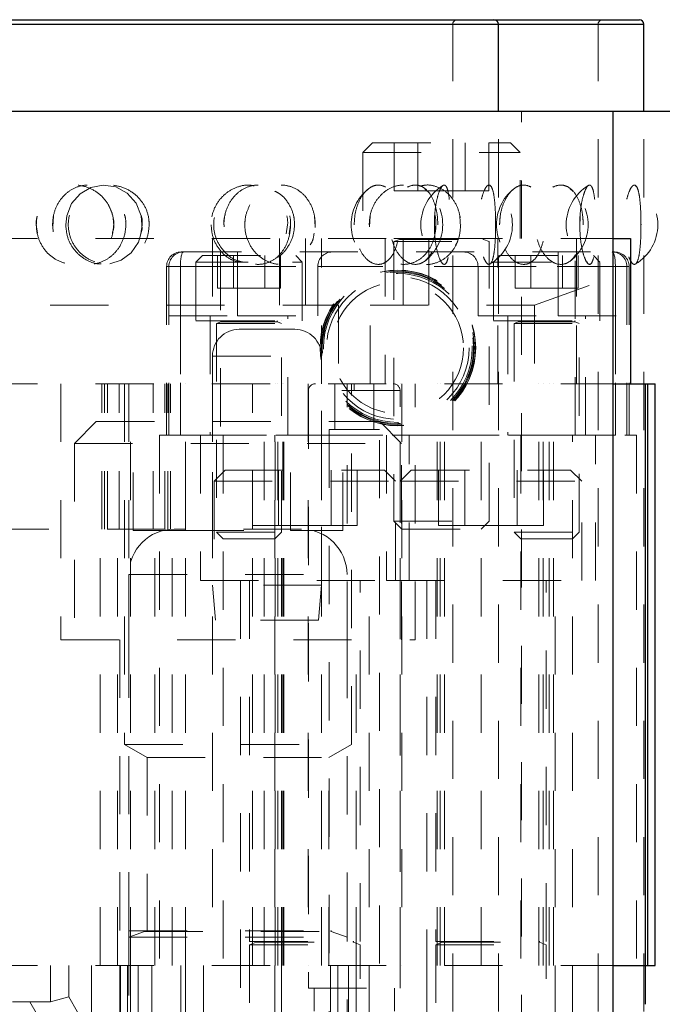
# Model space of a CAD drawing. Header units: inches. Extents: x 1880 to 2363, y -453 to -54.
# Tile 832 of 1056: x 2045.11 to 2046.21, y -79.71 to -78.02. Entities that reach past the tile are written whole.
import ezdxf

# ---------------------------------------------------------------- set-up
doc = ezdxf.new("R2010")
doc.units = ezdxf.units.IN
doc.header["$LTSCALE"] = 0.5
doc.header["$MEASUREMENT"] = 0
doc.linetypes.add('HIDDEN', pattern=[0.225, 0.15, -0.075])
for name, color, linetype in [('DIE-M-S', 8, 'Continuous'), ('DIE-M-S2', 1, 'Continuous'), ('DIE-M-S3', 8, 'Continuous'), ('DSS-M-S', 53, 'Continuous'), ('RAI-M-S', 8, 'Continuous'), ('SVD-M-S', 8, 'Continuous')]:
    doc.layers.add(name, color=color, linetype=linetype)

msp = doc.modelspace()

# ---------------------------------------------------------------- linework, layer by layer
at = {"layer": 'DIE-M-S', "linetype": 'HIDDEN', "lineweight": 18}
for p, q in [((2044.23691, -78.64382), (2046.12667, -78.64382)), ((2045.17729, -78.64382), (2045.17729, -79.08382)), ((2045.28679, -78.64382), (2045.28679, -79.26382)), ((2045.29429, -78.64382), (2045.29429, -79.08382)), ((2045.29679, -79.64382), (2045.29679, -78.64382)), ((2045.39179, -79.64382), (2045.39179, -78.64382)), ((2045.43804, -78.64382), (2045.43804, -79.64382)), ((2045.52679, -79.64382), (2045.52679, -78.64382)), ((2045.54584, -79.64382), (2045.54584, -78.64382)), ((2045.55025, -79.64382), (2045.55025, -78.64382)), ((2045.55873, -79.64382), (2045.55873, -78.64382)), ((2045.56067, -79.64382), (2045.56067, -78.64382)), ((2045.60279, -78.64382), (2045.60279, -79.64382)), ((2045.62554, -79.64382), (2045.62554, -78.64382)), ((2045.66929, -79.08382), (2045.66929, -78.64382)), ((2045.67679, -79.26382), (2045.67679, -78.64382)), ((2045.76079, -79.64382), (2045.76079, -78.64382)), ((2045.76379, -78.64382), (2045.76379, -79.64382)), ((2045.78629, -79.08382), (2045.78629, -78.64382)), ((2045.82429, -79.64382), (2045.82429, -78.64382)), ((2045.82929, -79.64382), (2045.82929, -78.64382)), ((2045.82929, -79.64382), (2045.82929, -78.64382)), ((2045.82929, -79.64382), (2045.82929, -78.64382)), ((2045.82929, -79.64382), (2045.82929, -78.64382)), ((2045.89979, -79.64382), (2045.89979, -78.64382)), ((2046.00679, -79.64382), (2046.00679, -78.64382)), ((2046.00679, -79.64382), (2046.00679, -78.64382)), ((2046.00679, -79.64382), (2046.00679, -78.64382)), ((2046.00679, -79.64382), (2046.00679, -78.64382)), ((2046.01679, -79.64382), (2046.01679, -78.64382)), ((2046.01679, -79.64382), (2046.01679, -78.64382)), ((2046.01679, -79.64382), (2046.01679, -78.64382)), ((2046.01679, -79.64382), (2046.01679, -78.64382)), ((2045.17729, -79.08382), (2045.78629, -79.08382)), ((2045.27879, -79.08382), (2045.27879, -79.64382)), ((2045.68479, -79.64382), (2045.68479, -79.08382)), ((2045.28679, -79.26382), (2045.67679, -79.26382)), ((2045.28679, -79.26382), (2045.32554, -79.28619)), ((2045.63804, -79.28619), (2045.67679, -79.26382)), ((2045.32554, -79.28619), (2045.63804, -79.28619)), ((2045.32554, -79.28619), (2045.32554, -79.64382)), ((2045.63804, -79.64382), (2045.63804, -79.28619)), ((2045.29429, -79.58421), (2045.29429, -79.59559)), ((2045.66929, -79.59559), (2045.66929, -79.58421)), ((2044.23691, -79.64382), (2046.12667, -79.64382))]:
    msp.add_line(p, q, dxfattribs=at)
at = {"layer": 'DIE-M-S', "linetype": 'Continuous', "lineweight": 25}
for p, q in [((2046.12667, -78.64382), (2046.18179, -78.64382)), ((2046.18179, -78.64382), (2046.18179, -79.64382)), ((2046.12667, -79.64382), (2046.18179, -79.64382))]:
    msp.add_line(p, q, dxfattribs=at)
at = {"layer": 'DIE-M-S2', "linetype": 'HIDDEN', "lineweight": 18}
for p, q in [((2045.24758, -78.89382), (2045.24758, -78.64382)), ((2045.25258, -78.89382), (2045.25258, -78.64382)), ((2045.25258, -78.89382), (2045.25258, -78.64382)), ((2045.25758, -78.89382), (2045.25758, -78.64382)), ((2045.27758, -78.89382), (2045.27758, -78.64382)), ((2045.27758, -78.89382), (2045.27758, -78.64382)), ((2045.336, -78.89382), (2045.336, -78.64382)), ((2045.336, -78.89382), (2045.336, -78.64382)), ((2045.356, -78.89382), (2045.356, -78.64382)), ((2045.361, -78.89382), (2045.361, -78.64382)), ((2045.361, -78.89382), (2045.361, -78.64382)), ((2045.366, -78.89382), (2045.366, -78.64382)), ((2045.50679, -78.89382), (2045.50679, -78.64382)), ((2045.55679, -78.89382), (2045.55679, -78.64382)), ((2045.83679, -79.64382), (2045.83679, -78.64382)), ((2045.83679, -79.64382), (2045.83679, -78.64382)), ((2045.83679, -79.64382), (2045.83679, -78.64382)), ((2045.83679, -79.64382), (2045.83679, -78.64382)), ((2045.99929, -79.64382), (2045.99929, -78.64382)), ((2045.99929, -79.64382), (2045.99929, -78.64382)), ((2045.99929, -79.64382), (2045.99929, -78.64382)), ((2045.99929, -79.64382), (2045.99929, -78.64382)), ((2046.02429, -79.64382), (2046.02429, -78.64382)), ((2046.02429, -79.64382), (2046.02429, -78.64382)), ((2046.02429, -79.64382), (2046.02429, -78.64382)), ((2046.02429, -79.64382), (2046.02429, -78.64382)), ((2046.18679, -79.64382), (2046.18679, -78.64382)), ((2046.18679, -79.64382), (2046.18679, -78.64382)), ((2046.18679, -79.64382), (2046.18679, -78.64382)), ((2045.05679, -78.89382), (2045.37229, -78.89382))]:
    msp.add_line(p, q, dxfattribs=at)
at = {"layer": 'DIE-M-S2', "linetype": 'Continuous', "lineweight": 25}
for p, q in [((2046.18179, -78.64382), (2046.18679, -78.64382)), ((2046.18679, -79.64382), (2046.18679, -78.64382)), ((2046.18679, -78.64382), (2046.19929, -78.64382)), ((2046.19929, -79.64382), (2046.19929, -78.64382)), ((2046.18179, -79.64382), (2046.18679, -79.64382)), ((2046.18679, -79.64382), (2046.19929, -79.64382))]:
    msp.add_line(p, q, dxfattribs=at)
at = {"layer": 'DIE-M-S3', "linetype": 'HIDDEN', "lineweight": 18}
for p, q in [((2045.64833, -78.64382), (2045.64833, -78.72256)), ((2045.71526, -78.72256), (2045.71526, -78.64382)), ((2045.76053, -78.65563), (2045.60305, -78.65563)), ((2045.60305, -78.65563), (2045.60305, -79.68319)), ((2045.68179, -78.65563), (2045.76053, -78.65563)), ((2045.76053, -79.68319), (2045.76053, -78.65563)), ((2045.34679, -78.73222), (2045.34679, -80.14382)), ((2045.34679, -78.73222), (2046.16679, -78.73222)), ((2045.41729, -78.73222), (2045.41729, -78.98222)), ((2045.45644, -78.73222), (2045.45644, -80.14382)), ((2045.54544, -80.14382), (2045.54544, -78.73222)), ((2045.63848, -78.72256), (2045.7251, -78.72256)), ((2045.63848, -78.72256), (2045.63848, -79.84067)), ((2045.7251, -79.84067), (2045.7251, -78.72256)), ((2045.73729, -78.73222), (2045.73729, -78.98222)), ((2045.77629, -78.98222), (2045.77629, -78.73222)), ((2045.96825, -78.73222), (2045.96825, -80.14382)), ((2046.05725, -80.14382), (2046.05725, -78.73222)), ((2046.09629, -78.98222), (2046.09629, -78.73222)), ((2046.16679, -78.73222), (2046.16679, -80.14382)), ((2045.05679, -78.89382), (2045.37229, -78.89382)), ((2045.24475, -79.64382), (2045.24475, -78.89382)), ((2045.27475, -79.64382), (2045.27475, -78.89382)), ((2045.27475, -79.64382), (2045.27475, -78.89382)), ((2045.33883, -79.64382), (2045.33883, -78.89382)), ((2045.33883, -79.64382), (2045.33883, -78.89382)), ((2045.36883, -79.64382), (2045.36883, -78.89382)), ((2045.50679, -79.64382), (2045.50679, -78.89382)), ((2045.55679, -79.64382), (2045.55679, -78.89382)), ((2045.41729, -78.98222), (2045.73729, -78.98222)), ((2045.48629, -78.98222), (2045.48629, -80.14382)), ((2045.70729, -80.14382), (2045.70729, -78.98222)), ((2045.73729, -78.98222), (2046.09629, -78.98222)), ((2045.80629, -78.98222), (2045.80629, -80.14382)), ((2046.02729, -80.14382), (2046.02729, -78.98222)), ((2044.23691, -79.64382), (2046.12667, -79.64382)), ((2045.15975, -79.70632), (2045.15975, -79.64382)), ((2045.15975, -79.70632), (2045.15975, -79.64382)), ((2045.191, -79.69794), (2045.191, -79.64382)), ((2045.22975, -80.14382), (2045.22975, -79.64382)), ((2045.27879, -79.64382), (2045.27879, -80.14382)), ((2045.27975, -80.14382), (2045.27975, -79.64382)), ((2045.27975, -80.14382), (2045.27975, -79.64382)), ((2045.29179, -79.64382), (2045.29179, -80.14382)), ((2045.29679, -80.14382), (2045.29679, -79.64382)), ((2045.30992, -79.64382), (2045.30992, -80.14382)), ((2045.33383, -80.14382), (2045.33383, -79.64382)), ((2045.33383, -80.14382), (2045.33383, -79.64382)), ((2045.38383, -80.14382), (2045.38383, -79.64382)), ((2045.39179, -80.14382), (2045.39179, -79.64382)), ((2045.42242, -79.64382), (2045.42242, -80.14382)), ((2045.55679, -79.64382), (2045.55679, -80.14382)), ((2045.64117, -80.14382), (2045.64117, -79.64382)), ((2045.65367, -80.14382), (2045.65367, -79.64382)), ((2045.67179, -80.14382), (2045.67179, -79.64382)), ((2045.68479, -80.14382), (2045.68479, -79.64382)), ((2045.80679, -80.14382), (2045.80679, -79.64382)), ((2045.60305, -79.68319), (2045.76053, -79.68319)), ((2045.61289, -79.68319), (2045.61289, -79.72256)), ((2045.75069, -79.72256), (2045.75069, -79.68319)), ((2045.15975, -79.70632), (2045.191, -79.69794)), ((2045.22975, -79.76506), (2045.191, -79.69794)), ((2044.69429, -79.70632), (2045.15975, -79.70632)), ((2045.12367, -79.70632), (2045.22975, -79.89006))]:
    msp.add_line(p, q, dxfattribs=at)
at = {"layer": 'DIE-M-S3', "linetype": 'Continuous', "lineweight": 25}
for p, q in [((2046.12667, -79.64382), (2046.18179, -79.64382)), ((2046.18179, -79.64382), (2046.18179, -79.71075))]:
    msp.add_line(p, q, dxfattribs=at)
at = {"layer": 'DIE-M-S3', "linetype": 'HIDDEN', "lineweight": 18}
for centre, start, end in [((2045.61486, -78.65563), 90, 180), ((2045.74872, -78.65563), 0, 90)]:
    msp.add_arc(centre, 0.01181, start, end, dxfattribs=at)
msp.add_open_spline([(2045.68179, -78.65563), (2045.68179, -78.65396), (2045.68179, -78.65047), (2045.68179, -78.64651), (2045.68179, -78.6442), (2045.68179, -78.64394), (2045.68179, -78.64382)], degree=3, knots=[0, 0, 0, 0, 0.2702613, 0.5624294, 0.7897364, 1, 1, 1, 1], dxfattribs=at)
at = {"layer": 'DSS-M-S', "linetype": 'Continuous', "lineweight": 25}
for p, q in [((2044.43376, -78.02571), (2045.92982, -78.02571)), ((2044.44163, -78.01783), (2045.92195, -78.01783)), ((2045.92195, -78.01783), (2046.17195, -78.01783)), ((2045.92982, -78.17531), (2045.92982, -78.02571)), ((2045.92982, -78.02571), (2046.17982, -78.02571)), ((2046.17982, -78.17531), (2046.17982, -78.02571)), ((2044.23691, -78.17531), (2046.12667, -78.17531)), ((2046.12667, -79.9076), (2046.12667, -78.17531)), ((2046.12667, -78.17531), (2046.37667, -78.17531))]:
    msp.add_line(p, q, dxfattribs=at)
at = {"layer": 'DSS-M-S', "linetype": 'HIDDEN', "lineweight": 18}
for p, q in [((2045.92982, -78.02571), (2044.43376, -78.02571)), ((2044.5125, -78.02571), (2045.8493, -78.02571)), ((2044.68376, -78.02571), (2045.92982, -78.02571)), ((2046.17982, -78.02571), (2044.68376, -78.02571)), ((2044.7625, -78.02571), (2046.0993, -78.02571)), ((2045.85108, -80.92335), (2045.85108, -78.02571)), ((2046.10108, -80.92335), (2046.10108, -78.02571)), ((2045.92982, -80.92335), (2045.92982, -78.17531)), ((2045.96919, -81.99421), (2045.96919, -78.17531)), ((2046.17982, -80.92335), (2046.17982, -78.17531)), ((2045.22882, -78.3064), (2045.2102, -78.31732)), ((2045.24991, -78.30218), (2045.22882, -78.3064)), ((2045.27154, -78.30531), (2045.24991, -78.30218)), ((2045.29134, -78.31594), (2045.27154, -78.30531)), ((2045.8079, -78.31348), (2045.80314, -78.30862)), ((2045.91592, -78.30428), (2045.9151, -78.30349)), ((2046.0579, -78.31348), (2046.05314, -78.30862)), ((2046.16592, -78.30428), (2046.1651, -78.30349)), ((2045.2102, -78.31732), (2045.19579, -78.334)), ((2045.30671, -78.33317), (2045.29134, -78.31594)), ((2045.19579, -78.334), (2045.18728, -78.35501)), ((2045.31554, -78.3549), (2045.30671, -78.33317)), ((2045.16364, -78.37426), (2045.16461, -78.35496)), ((2045.18728, -78.35501), (2045.18558, -78.37035)), ((2045.3168, -78.37823), (2045.31554, -78.3549)), ((2045.61428, -78.37385), (2045.61334, -78.35551)), ((2045.70808, -78.37427), (2045.70904, -78.35496)), ((2045.81969, -78.37429), (2045.82001, -78.35496)), ((2045.86428, -78.37385), (2045.86334, -78.35551)), ((2045.92475, -78.37381), (2045.92461, -78.35553)), ((2046.06969, -78.37429), (2046.07001, -78.35496)), ((2046.17475, -78.37381), (2046.17461, -78.35553)), ((2045.13509, -78.37035), (2045.13735, -78.38464)), ((2045.18558, -78.37035), (2045.18558, -78.37035)), ((2045.31066, -78.40023), (2045.3168, -78.37823)), ((2045.31723, -78.37035), (2045.31466, -78.38589)), ((2045.56723, -78.37035), (2045.56466, -78.38589)), ((2045.57212, -78.37035), (2045.56998, -78.38587)), ((2045.82212, -78.37035), (2045.81998, -78.38587)), ((2045.2982, -78.41851), (2045.31066, -78.40023)), ((2045.26153, -78.43763), (2045.28098, -78.43143)), ((2045.28098, -78.43143), (2045.2982, -78.41851))]:
    msp.add_line(p, q, dxfattribs=at)
for centre, radius, start, end in [((2045.85896, -78.02571), 0.00787, 90, 180), ((2046.10896, -78.02571), 0.00787, 90, 180), ((2045.75511, -78.37035), 0.07874, 129.42305, 230.57396), ((2045.87497, -78.37035), 0.07874, 121.15614, 238.9555), ((2045.75511, -78.37035), 0.07874, 307.96843, 52.09477), ((2045.87497, -78.37035), 0.07874, 301.00349, 58.98802), ((2046.00511, -78.37035), 0.07874, 129.42305, 230.57396), ((2046.12497, -78.37035), 0.07874, 121.15614, 238.9555), ((2046.00511, -78.37035), 0.07874, 307.96843, 52.09477), ((2046.12497, -78.37035), 0.07874, 301.00349, 58.98802)]:
    msp.add_arc(centre, radius, start, end, dxfattribs=at)
at = {"layer": 'DSS-M-S', "linetype": 'Continuous', "lineweight": 25}
for centre in [(2045.92195, -78.02571), (2046.17195, -78.02571)]:
    msp.add_arc(centre, 0.00787, 0, 90, dxfattribs=at)
at = {"layer": 'DSS-M-S', "linetype": 'HIDDEN', "lineweight": 18}
for points, knots in [([(2045.26821, -78.37035), (2045.26748, -78.37788), (2045.26601, -78.39294), (2045.25468, -78.413), (2045.23804, -78.42851), (2045.21705, -78.43779), (2045.19411, -78.43957), (2045.17189, -78.43331), (2045.15318, -78.4196), (2045.1402, -78.40022), (2045.13425, -78.37772), (2045.13559, -78.35478), (2045.14379, -78.33376), (2045.15806, -78.31662), (2045.17724, -78.30516), (2045.19956, -78.30083), (2045.22254, -78.30448), (2045.24333, -78.3159), (2045.259, -78.33368), (2045.2671, -78.35296), (2045.2679, -78.36551), (2045.26821, -78.37035)], [0, 0, 0, 0, 0.0520028, 0.1039827, 0.1564753, 0.2102848, 0.2652762, 0.3208623, 0.3762398, 0.4306423, 0.4836601, 0.5355284, 0.5870576, 0.6391963, 0.6925647, 0.7472181, 0.8026932, 0.8582301, 0.9130199, 0.9664974, 1, 1, 1, 1]), ([(2045.16303, -78.37035), (2045.16373, -78.37816), (2045.16512, -78.39378), (2045.17605, -78.41454), (2045.19223, -78.43004), (2045.21227, -78.43846), (2045.23351, -78.43916), (2045.25374, -78.43248), (2045.27102, -78.41923), (2045.28357, -78.40057), (2045.28977, -78.37821), (2045.28851, -78.35456), (2045.27963, -78.33252), (2045.26425, -78.315), (2045.24458, -78.30414), (2045.22327, -78.30092), (2045.20275, -78.30527), (2045.1849, -78.31648), (2045.17139, -78.33353), (2045.1641, -78.35248), (2045.16334, -78.3652), (2045.16303, -78.37035)], [0, 0, 0, 0, 0.0554579, 0.1109395, 0.1658403, 0.2192081, 0.2711117, 0.3223399, 0.3739729, 0.4268563, 0.4812619, 0.5368274, 0.5927419, 0.6480375, 0.7019377, 0.7542614, 0.8055938, 0.8569812, 0.9093952, 0.9633154, 1, 1, 1, 1]), ([(2045.32924, -78.37035), (2045.3285, -78.37788), (2045.32704, -78.39294), (2045.31562, -78.413), (2045.29869, -78.42851), (2045.27711, -78.43779), (2045.2532, -78.43957), (2045.22971, -78.43331), (2045.20966, -78.4196), (2045.19561, -78.40022), (2045.18912, -78.37772), (2045.19058, -78.35478), (2045.1995, -78.33376), (2045.2149, -78.31662), (2045.23539, -78.30516), (2045.25891, -78.30083), (2045.28278, -78.30448), (2045.30409, -78.3159), (2045.31998, -78.33368), (2045.32813, -78.35296), (2045.32893, -78.36551), (2045.32924, -78.37035)], [0, 0, 0, 0, 0.0520028, 0.1039827, 0.1564753, 0.2102848, 0.2652762, 0.3208623, 0.3762398, 0.4306423, 0.4836601, 0.5355284, 0.5870576, 0.6391963, 0.6925647, 0.7472181, 0.8026932, 0.8582301, 0.9130199, 0.9664974, 1, 1, 1, 1]), ([(2045.50956, -78.30358), (2045.50635, -78.30296), (2045.49609, -78.30099), (2045.47835, -78.30553), (2045.45931, -78.31641), (2045.4447, -78.33355), (2045.43675, -78.35247), (2045.43592, -78.3652), (2045.43558, -78.37035)], [0, 0, 0, 0, 0.0867264, 0.2775003, 0.4684788, 0.6632725, 0.8636636, 1, 1, 1, 1]), ([(2045.48969, -78.43457), (2045.48649, -78.43386), (2045.47549, -78.43141), (2045.45974, -78.41931), (2045.44559, -78.4003), (2045.43913, -78.3777), (2045.44058, -78.35478), (2045.44949, -78.33378), (2045.46492, -78.31652), (2045.48534, -78.30557), (2045.5027, -78.30094), (2045.51203, -78.30262), (2045.51364, -78.30291)], [0, 0, 0, 0, 0.0492586, 0.1695303, 0.2876844, 0.4028314, 0.5154816, 0.6273956, 0.740633, 0.8565414, 0.9752404, 1, 1, 1, 1]), ([(2045.45748, -78.37035), (2045.45817, -78.37816), (2045.45956, -78.39378), (2045.47035, -78.41454), (2045.486, -78.43004), (2045.50487, -78.43846), (2045.52426, -78.43916), (2045.54218, -78.43248), (2045.55708, -78.41923), (2045.56766, -78.40057), (2045.57282, -78.37821), (2045.57177, -78.35456), (2045.56436, -78.33252), (2045.55129, -78.315), (2045.53414, -78.30414), (2045.51499, -78.30092), (2045.49597, -78.30527), (2045.47894, -78.31648), (2045.46577, -78.33353), (2045.45854, -78.35248), (2045.45778, -78.3652), (2045.45748, -78.37035)], [0, 0, 0, 0, 0.0554579, 0.1109395, 0.1658403, 0.2192081, 0.2711117, 0.3223399, 0.3739729, 0.4268563, 0.4812619, 0.5368274, 0.5927419, 0.6480375, 0.7019377, 0.7542614, 0.8055938, 0.8569812, 0.9093952, 0.9633154, 1, 1, 1, 1]), ([(2045.61477, -78.37035), (2045.61416, -78.37788), (2045.61294, -78.39294), (2045.60341, -78.413), (2045.58913, -78.42851), (2045.57069, -78.43779), (2045.54994, -78.43957), (2045.52924, -78.43331), (2045.51131, -78.4196), (2045.49862, -78.40022), (2045.49273, -78.37772), (2045.49405, -78.35478), (2045.50215, -78.33376), (2045.51602, -78.31662), (2045.53427, -78.30516), (2045.55493, -78.30083), (2045.57557, -78.30448), (2045.59371, -78.3159), (2045.60706, -78.33368), (2045.61385, -78.35296), (2045.61452, -78.36551), (2045.61477, -78.37035)], [0, 0, 0, 0, 0.0520028, 0.1039827, 0.1564753, 0.2102848, 0.2652762, 0.3208623, 0.3762398, 0.4306423, 0.4836601, 0.5355284, 0.5870576, 0.6391963, 0.6925647, 0.7472181, 0.8026932, 0.8582301, 0.9130199, 0.9664974, 1, 1, 1, 1]), ([(2045.54526, -78.31273), (2045.54801, -78.31406), (2045.55785, -78.31883), (2045.56982, -78.33395), (2045.57815, -78.35292), (2045.57894, -78.3655), (2045.57924, -78.37035)], [0, 0, 0, 0, 0.1307229, 0.4666723, 0.7945752, 1, 1, 1, 1]), ([(2045.6817, -78.37035), (2045.68221, -78.37816), (2045.68322, -78.39378), (2045.69105, -78.41454), (2045.70223, -78.43004), (2045.7154, -78.43846), (2045.7286, -78.43916), (2045.74046, -78.43248), (2045.75006, -78.41923), (2045.75674, -78.40057), (2045.75994, -78.37821), (2045.7593, -78.35456), (2045.75467, -78.33252), (2045.74637, -78.315), (2045.73518, -78.30414), (2045.72233, -78.30092), (2045.70923, -78.30527), (2045.69721, -78.31648), (2045.68774, -78.33353), (2045.68248, -78.35248), (2045.68193, -78.3652), (2045.6817, -78.37035)], [0, 0, 0, 0, 0.0554579, 0.1109395, 0.1658403, 0.2192081, 0.2711117, 0.3223399, 0.3739729, 0.4268563, 0.4812619, 0.5368274, 0.5927419, 0.6480375, 0.7019377, 0.7542614, 0.8055938, 0.8569812, 0.9093952, 0.9633154, 1, 1, 1, 1]), ([(2045.70748, -78.37035), (2045.70817, -78.37816), (2045.70956, -78.39378), (2045.72035, -78.41454), (2045.736, -78.43004), (2045.75487, -78.43846), (2045.77426, -78.43916), (2045.79218, -78.43248), (2045.80708, -78.41923), (2045.81766, -78.40057), (2045.82282, -78.37821), (2045.82177, -78.35456), (2045.81436, -78.33252), (2045.80129, -78.315), (2045.78414, -78.30414), (2045.76499, -78.30092), (2045.74597, -78.30527), (2045.72894, -78.31648), (2045.71577, -78.33353), (2045.70854, -78.35248), (2045.70778, -78.3652), (2045.70748, -78.37035)], [0, 0, 0, 0, 0.0554579, 0.1109395, 0.1658403, 0.2192081, 0.2711117, 0.3223399, 0.3739729, 0.4268563, 0.4812619, 0.5368274, 0.5927419, 0.6480375, 0.7019377, 0.7542614, 0.8055938, 0.8569812, 0.9093952, 0.9633154, 1, 1, 1, 1]), ([(2045.82544, -78.37035), (2045.82506, -78.37788), (2045.8243, -78.39294), (2045.8183, -78.413), (2045.80914, -78.42851), (2045.79703, -78.43779), (2045.78303, -78.43957), (2045.76869, -78.43331), (2045.756, -78.4196), (2045.74685, -78.40022), (2045.74257, -78.37772), (2045.74353, -78.35478), (2045.7494, -78.33376), (2045.75935, -78.31662), (2045.7722, -78.30516), (2045.78642, -78.30083), (2045.80027, -78.30448), (2045.8121, -78.3159), (2045.82061, -78.33368), (2045.82487, -78.35296), (2045.82528, -78.36551), (2045.82544, -78.37035)], [0, 0, 0, 0, 0.0520028, 0.1039827, 0.1564753, 0.2102848, 0.2652762, 0.3208623, 0.3762398, 0.4306423, 0.4836601, 0.5355284, 0.5870576, 0.6391963, 0.6925647, 0.7472181, 0.8026932, 0.8582301, 0.9130199, 0.9664974, 1, 1, 1, 1]), ([(2045.79446, -78.30433), (2045.7979, -78.30342), (2045.80819, -78.30068), (2045.8256, -78.30473), (2045.8437, -78.31583), (2045.85706, -78.33369), (2045.86385, -78.35295), (2045.86452, -78.36551), (2045.86477, -78.37035)], [0, 0, 0, 0, 0.09884, 0.2966071, 0.4945946, 0.6899186, 0.8805642, 1, 1, 1, 1]), ([(2045.81949, -78.37035), (2045.81972, -78.37816), (2045.82019, -78.39378), (2045.8237, -78.41454), (2045.82846, -78.43004), (2045.83367, -78.43846), (2045.83839, -78.43916), (2045.84214, -78.43248), (2045.84479, -78.41923), (2045.84641, -78.40057), (2045.8471, -78.37821), (2045.84697, -78.35456), (2045.84593, -78.33252), (2045.84382, -78.315), (2045.84054, -78.30414), (2045.83621, -78.30092), (2045.83128, -78.30527), (2045.82636, -78.31648), (2045.82223, -78.33353), (2045.81984, -78.35248), (2045.81959, -78.3652), (2045.81949, -78.37035)], [0, 0, 0, 0, 0.0554579, 0.1109395, 0.1658403, 0.2192081, 0.2711117, 0.3223399, 0.3739729, 0.4268563, 0.4812619, 0.5368274, 0.5927419, 0.6480375, 0.7019377, 0.7542614, 0.8055938, 0.8569812, 0.9093952, 0.9633154, 1, 1, 1, 1]), ([(2045.92482, -78.37035), (2045.92473, -78.37788), (2045.92456, -78.39294), (2045.92313, -78.413), (2045.92068, -78.42851), (2045.91698, -78.43779), (2045.91216, -78.43957), (2045.90666, -78.43331), (2045.90139, -78.4196), (2045.89738, -78.40022), (2045.89544, -78.37772), (2045.89588, -78.35478), (2045.89851, -78.33376), (2045.90282, -78.31662), (2045.90805, -78.30516), (2045.91338, -78.30083), (2045.91802, -78.30448), (2045.92151, -78.3159), (2045.9237, -78.33368), (2045.92469, -78.35296), (2045.92478, -78.36551), (2045.92482, -78.37035)], [0, 0, 0, 0, 0.0520028, 0.1039827, 0.1564753, 0.2102848, 0.2652762, 0.3208623, 0.3762398, 0.4306423, 0.4836601, 0.5355284, 0.5870576, 0.6391963, 0.6925647, 0.7472181, 0.8026932, 0.8582301, 0.9130199, 0.9664974, 1, 1, 1, 1]), ([(2045.9317, -78.37035), (2045.93221, -78.37816), (2045.93322, -78.39378), (2045.94105, -78.41454), (2045.95223, -78.43004), (2045.9654, -78.43846), (2045.9786, -78.43916), (2045.99046, -78.43248), (2046.00006, -78.41923), (2046.00674, -78.40057), (2046.00994, -78.37821), (2046.0093, -78.35456), (2046.00467, -78.33252), (2045.99637, -78.315), (2045.98518, -78.30414), (2045.97233, -78.30092), (2045.95923, -78.30527), (2045.94721, -78.31648), (2045.93774, -78.33353), (2045.93248, -78.35248), (2045.93193, -78.3652), (2045.9317, -78.37035)], [0, 0, 0, 0, 0.0554579, 0.1109395, 0.1658403, 0.2192081, 0.2711117, 0.3223399, 0.3739729, 0.4268563, 0.4812619, 0.5368274, 0.5927419, 0.6480375, 0.7019377, 0.7542614, 0.8055938, 0.8569812, 0.9093952, 0.9633154, 1, 1, 1, 1]), ([(2046.07544, -78.37035), (2046.07506, -78.37788), (2046.0743, -78.39294), (2046.0683, -78.413), (2046.05914, -78.42851), (2046.04703, -78.43779), (2046.03303, -78.43957), (2046.01869, -78.43331), (2046.006, -78.4196), (2045.99685, -78.40022), (2045.99257, -78.37772), (2045.99353, -78.35478), (2045.9994, -78.33376), (2046.00935, -78.31662), (2046.0222, -78.30516), (2046.03642, -78.30083), (2046.05027, -78.30448), (2046.0621, -78.3159), (2046.07061, -78.33368), (2046.07487, -78.35296), (2046.07528, -78.36551), (2046.07544, -78.37035)], [0, 0, 0, 0, 0.0520028, 0.1039827, 0.1564753, 0.2102848, 0.2652762, 0.3208623, 0.3762398, 0.4306423, 0.4836601, 0.5355284, 0.5870576, 0.6391963, 0.6925647, 0.7472181, 0.8026932, 0.8582301, 0.9130199, 0.9664974, 1, 1, 1, 1]), ([(2046.06949, -78.37035), (2046.06972, -78.37816), (2046.07019, -78.39378), (2046.0737, -78.41454), (2046.07846, -78.43004), (2046.08367, -78.43846), (2046.08839, -78.43916), (2046.09214, -78.43248), (2046.09479, -78.41923), (2046.09641, -78.40057), (2046.0971, -78.37821), (2046.09697, -78.35456), (2046.09593, -78.33252), (2046.09382, -78.315), (2046.09054, -78.30414), (2046.08621, -78.30092), (2046.08128, -78.30527), (2046.07636, -78.31648), (2046.07223, -78.33353), (2046.06984, -78.35248), (2046.06959, -78.3652), (2046.06949, -78.37035)], [0, 0, 0, 0, 0.0554579, 0.1109395, 0.1658403, 0.2192081, 0.2711117, 0.3223399, 0.3739729, 0.4268563, 0.4812619, 0.5368274, 0.5927419, 0.6480375, 0.7019377, 0.7542614, 0.8055938, 0.8569812, 0.9093952, 0.9633154, 1, 1, 1, 1]), ([(2046.17482, -78.37035), (2046.17473, -78.37788), (2046.17456, -78.39294), (2046.17313, -78.413), (2046.17068, -78.42851), (2046.16698, -78.43779), (2046.16216, -78.43957), (2046.15666, -78.43331), (2046.15139, -78.4196), (2046.14738, -78.40022), (2046.14544, -78.37772), (2046.14588, -78.35478), (2046.14851, -78.33376), (2046.15282, -78.31662), (2046.15805, -78.30516), (2046.16338, -78.30083), (2046.16802, -78.30448), (2046.17151, -78.3159), (2046.1737, -78.33368), (2046.17469, -78.35296), (2046.17478, -78.36551), (2046.17482, -78.37035)], [0, 0, 0, 0, 0.0520028, 0.1039827, 0.1564753, 0.2102848, 0.2652762, 0.3208623, 0.3762398, 0.4306423, 0.4836601, 0.5355284, 0.5870576, 0.6391963, 0.6925647, 0.7472181, 0.8026932, 0.8582301, 0.9130199, 0.9664974, 1, 1, 1, 1]), ([(2045.26581, -78.38466), (2045.26657, -78.38227), (2045.26961, -78.37274), (2045.2678, -78.35518), (2045.26167, -78.3424), (2045.25876, -78.33632)], [0, 0, 0, 0, 0.15006876, 0.59611742, 1, 1, 1, 1]), ([(2045.50235, -78.33632), (2045.49938, -78.34272), (2045.49438, -78.35347), (2045.4938, -78.36548), (2045.49356, -78.37035)], [0, 0, 0, 0, 0.5945328, 1, 1, 1, 1]), ([(2045.13671, -78.35551), (2045.13666, -78.35566), (2045.13488, -78.36026), (2045.13499, -78.36538), (2045.13509, -78.37035)], [0, 0, 0, 0, 0.0314944, 1, 1, 1, 1]), ([(2045.28632, -78.35261), (2045.28665, -78.3534), (2045.28897, -78.35894), (2045.28895, -78.36509), (2045.28893, -78.37035)], [0, 0, 0, 0, 0.1441439, 1, 1, 1, 1]), ([(2045.31555, -78.35496), (2045.31556, -78.35498), (2045.31746, -78.35976), (2045.31735, -78.36506), (2045.31723, -78.37035)], [0, 0, 0, 0, 0.003979, 1, 1, 1, 1]), ([(2045.45808, -78.37427), (2045.45755, -78.3676), (2045.45695, -78.36007), (2045.45961, -78.35336), (2045.45991, -78.3526)], [0, 0, 0, 0, 0.8864367, 1, 1, 1, 1]), ([(2045.56555, -78.35496), (2045.56556, -78.35498), (2045.56746, -78.35976), (2045.56735, -78.36506), (2045.56723, -78.37035)], [0, 0, 0, 0, 0.003979, 1, 1, 1, 1]), ([(2045.57072, -78.35496), (2045.57072, -78.35498), (2045.57231, -78.35976), (2045.57221, -78.36506), (2045.57212, -78.37035)], [0, 0, 0, 0, 0.00396453, 1, 1, 1, 1]), ([(2045.81995, -78.35263), (2045.82022, -78.35342), (2045.82216, -78.35895), (2045.82214, -78.36509), (2045.82212, -78.37035)], [0, 0, 0, 0, 0.1430447, 1, 1, 1, 1]), ([(2045.18558, -78.37035), (2045.18634, -78.37815), (2045.18786, -78.39377), (2045.19975, -78.4146), (2045.21718, -78.42981), (2045.23544, -78.43794), (2045.24701, -78.4377), (2045.25109, -78.43762)], [0, 0, 0, 0, 0.2233138, 0.4467233, 0.6677939, 0.8826915, 1, 1, 1, 1]), ([(2045.43558, -78.37035), (2045.43634, -78.37817), (2045.43785, -78.39383), (2045.44981, -78.41435), (2045.46513, -78.42899), (2045.47732, -78.43298), (2045.48215, -78.43457)], [0, 0, 0, 0, 0.2746854, 0.5494884, 0.8214145, 1, 1, 1, 1]), ([(2045.57924, -78.37035), (2045.57852, -78.37791), (2045.57709, -78.39304), (2045.5654, -78.41258), (2045.55436, -78.42478), (2045.54669, -78.42797), (2045.54596, -78.42827)], [0, 0, 0, 0, 0.3209905, 0.6418401, 0.9658538, 1, 1, 1, 1]), ([(2045.86477, -78.37035), (2045.86416, -78.37788), (2045.86294, -78.39294), (2045.85341, -78.41298), (2045.83912, -78.42861), (2045.82075, -78.43741), (2045.80507, -78.44011), (2045.79671, -78.43727), (2045.79504, -78.43671)], [0, 0, 0, 0, 0.1864158, 0.3727497, 0.5609212, 0.7538135, 0.9509429, 1, 1, 1, 1]), ([(2045.60589, -78.40515), (2045.60712, -78.4033), (2045.61104, -78.39741), (2045.61206, -78.38984), (2045.61277, -78.38463)], [0, 0, 0, 0, 0.3133655, 1, 1, 1, 1]), ([(2045.85589, -78.40515), (2045.85722, -78.40336), (2045.85926, -78.40063), (2045.85991, -78.39709), (2045.86013, -78.39586)], [0, 0, 0, 0, 0.6536457, 1, 1, 1, 1]), ([(2045.80299, -78.43253), (2045.80333, -78.43237), (2045.80688, -78.43082), (2045.80947, -78.42631), (2045.81181, -78.42224)], [0, 0, 0, 0, 0.0978025, 1, 1, 1, 1]), ([(2046.05299, -78.43253), (2046.05333, -78.43237), (2046.05688, -78.43082), (2046.05947, -78.42631), (2046.06181, -78.42224)], [0, 0, 0, 0, 0.0978025, 1, 1, 1, 1]), ([(2045.83469, -78.4379), (2045.83464, -78.43791), (2045.83379, -78.43808), (2045.83281, -78.43616), (2045.83189, -78.43436)], [0, 0, 0, 0, 0.056276, 1, 1, 1, 1]), ([(2046.08469, -78.4379), (2046.08464, -78.43791), (2046.08379, -78.43808), (2046.08281, -78.43616), (2046.08189, -78.43436)], [0, 0, 0, 0, 0.056276, 1, 1, 1, 1])]:
    msp.add_open_spline(points, degree=3, knots=knots, dxfattribs=at)
at = {"layer": 'RAI-M-S', "linetype": 'HIDDEN', "lineweight": 18}
for p, q in [((2044.23691, -78.39382), (2046.06379, -78.39382)), ((2045.43804, -78.39382), (2045.43804, -78.64382)), ((2045.55335, -78.39382), (2045.55335, -78.50882)), ((2045.55335, -78.50882), (2045.55335, -78.39382)), ((2045.59795, -78.50882), (2045.59795, -78.39382)), ((2045.59795, -78.39382), (2045.59795, -78.50882)), ((2045.62554, -78.64382), (2045.62554, -78.39382)), ((2045.73479, -78.39382), (2045.73479, -78.64382)), ((2045.76564, -78.39382), (2045.76564, -78.50882)), ((2045.76564, -78.50882), (2045.76564, -78.39382)), ((2045.81024, -78.50882), (2045.81024, -78.39382)), ((2045.81024, -78.39382), (2045.81024, -78.50882)), ((2045.92879, -78.64382), (2045.92879, -78.39382)), ((2046.06379, -78.64382), (2046.06379, -78.39382)), ((2046.06379, -78.39382), (2046.12667, -78.39382)), ((2046.06379, -78.39382), (2046.06379, -78.48267)), ((2046.06379, -78.48267), (2046.06379, -78.39382)), ((2046.06379, -78.39382), (2046.06379, -78.64382)), ((2045.99194, -78.50882), (2046.15679, -78.44882)), ((2044.95892, -78.50882), (2045.65466, -78.50882)), ((2045.65466, -78.50882), (2045.65466, -78.64382)), ((2045.70892, -78.64382), (2045.70892, -78.50882)), ((2045.70892, -78.50882), (2045.99194, -78.50882)), ((2045.99194, -78.50882), (2045.99194, -78.64382))]:
    msp.add_line(p, q, dxfattribs=at)
at = {"layer": 'RAI-M-S', "linetype": 'Continuous', "lineweight": 25}
for p, q in [((2046.12667, -78.39382), (2046.15679, -78.39382)), ((2046.15679, -78.39382), (2046.15679, -78.64382))]:
    msp.add_line(p, q, dxfattribs=at)
at = {"layer": 'SVD-M-S', "linetype": 'HIDDEN', "lineweight": 18}
for p, q in [((2045.71319, -78.22982), (2045.69679, -78.24622)), ((2045.69679, -78.24622), (2045.96679, -78.24622)), ((2045.69679, -78.24622), (2045.69679, -78.39382)), ((2045.71319, -78.22982), (2045.95039, -78.22982)), ((2045.7506, -78.31182), (2045.7506, -78.22982)), ((2045.7912, -78.31182), (2045.7912, -78.22982)), ((2045.87239, -78.31182), (2045.87239, -78.22982)), ((2045.91298, -78.31182), (2045.91298, -78.22982)), ((2045.96679, -78.24622), (2045.95039, -78.22982)), ((2045.96679, -78.39382), (2045.96679, -78.24622)), ((2045.7506, -78.31182), (2045.7912, -78.31182)), ((2045.7912, -78.31182), (2045.87239, -78.31182)), ((2045.87239, -78.31182), (2045.91298, -78.31182)), ((2045.74979, -78.39382), (2045.74979, -78.39421)), ((2045.74979, -78.39421), (2045.91379, -78.39421)), ((2045.7596, -78.39574), (2045.74979, -78.39931)), ((2045.7596, -78.39574), (2045.90399, -78.39574)), ((2045.91379, -78.39931), (2045.90399, -78.39574)), ((2045.91379, -78.39421), (2045.91379, -78.39382)), ((2045.74979, -78.39931), (2045.91379, -78.39931)), ((2045.74979, -78.39931), (2045.74979, -78.87982)), ((2045.91379, -78.87982), (2045.91379, -78.39931)), ((2045.38411, -78.41722), (2045.38804, -78.41722)), ((2045.38804, -78.41722), (2046.12544, -78.41722)), ((2045.42064, -78.42337), (2045.40944, -78.43457)), ((2045.42064, -78.42337), (2045.58124, -78.42337)), ((2045.44681, -78.47937), (2045.44681, -78.42337)), ((2045.45162, -78.41722), (2045.45162, -78.73222)), ((2045.45162, -78.41722), (2045.45162, -78.73222)), ((2045.47387, -78.47937), (2045.47387, -78.42337)), ((2045.48115, -78.41722), (2045.48115, -78.44222)), ((2045.528, -78.47937), (2045.528, -78.42337)), ((2045.55506, -78.47937), (2045.55506, -78.42337)), ((2045.59244, -78.43457), (2045.58124, -78.42337)), ((2045.93235, -78.42337), (2045.92115, -78.43457)), ((2045.93235, -78.42337), (2046.09295, -78.42337)), ((2045.95852, -78.47937), (2045.95852, -78.42337)), ((2045.98559, -78.47937), (2045.98559, -78.42337)), ((2046.03233, -78.41722), (2046.03233, -78.44222)), ((2046.03971, -78.47937), (2046.03971, -78.42337)), ((2046.06186, -78.73222), (2046.06186, -78.41722)), ((2046.06186, -78.73222), (2046.06186, -78.41722)), ((2046.06677, -78.47937), (2046.06677, -78.42337)), ((2046.10415, -78.43457), (2046.09295, -78.42337)), ((2046.12544, -78.41722), (2046.12938, -78.41722)), ((2045.36304, -78.44222), (2045.35911, -78.44222)), ((2045.35911, -78.44222), (2045.35911, -78.73222)), ((2045.35911, -78.44222), (2045.36304, -78.44222)), ((2045.38273, -78.44222), (2045.36304, -78.44222)), ((2045.36304, -78.44222), (2045.36304, -78.73222)), ((2045.36304, -78.44222), (2045.48115, -78.44222)), ((2046.13076, -78.44222), (2045.38273, -78.44222)), ((2045.38273, -78.44222), (2045.38273, -78.73222)), ((2045.40944, -78.43457), (2045.49925, -78.43457)), ((2045.40944, -78.43457), (2045.40944, -78.53537)), ((2045.48115, -78.44222), (2045.61895, -78.44222)), ((2045.48115, -78.52722), (2045.48115, -78.44222)), ((2045.53357, -78.43457), (2045.53806, -78.43457)), ((2045.5756, -78.43457), (2045.59244, -78.43457)), ((2045.59244, -78.53537), (2045.59244, -78.43457)), ((2045.61895, -78.52722), (2045.61895, -78.44222)), ((2045.61895, -78.44222), (2045.89454, -78.44222)), ((2045.89454, -78.44222), (2046.03233, -78.44222)), ((2045.89454, -78.52722), (2045.89454, -78.44222)), ((2045.92115, -78.43457), (2046.10415, -78.43457)), ((2045.92115, -78.43457), (2045.92115, -78.53537)), ((2046.03233, -78.44222), (2046.15044, -78.44222)), ((2046.03233, -78.52722), (2046.03233, -78.44222)), ((2046.10415, -78.53537), (2046.10415, -78.43457)), ((2046.15044, -78.44222), (2046.13076, -78.44222)), ((2046.13076, -78.44222), (2046.13076, -78.73222)), ((2046.15044, -78.44222), (2046.15044, -78.73222)), ((2046.15438, -78.44222), (2046.15044, -78.44222)), ((2046.15044, -78.44222), (2046.15438, -78.44222)), ((2046.15438, -78.44222), (2046.15438, -78.73222)), ((2045.44681, -78.47937), (2045.47387, -78.47937)), ((2045.47387, -78.47937), (2045.528, -78.47937)), ((2045.528, -78.47937), (2045.55506, -78.47937)), ((2045.95852, -78.47937), (2045.98559, -78.47937)), ((2045.98559, -78.47937), (2046.03971, -78.47937)), ((2046.03971, -78.47937), (2046.06677, -78.47937)), ((2045.36304, -78.52722), (2045.48115, -78.52722)), ((2045.38273, -78.52722), (2045.38273, -78.73222)), ((2045.43391, -78.52722), (2045.43391, -78.73222)), ((2045.48115, -78.52722), (2045.61895, -78.52722)), ((2045.56777, -78.73222), (2045.56777, -78.52722)), ((2045.89454, -78.52722), (2046.03233, -78.52722)), ((2045.94572, -78.52722), (2045.94572, -78.73222)), ((2046.03233, -78.52722), (2046.15044, -78.52722)), ((2046.07958, -78.73222), (2046.07958, -78.52722)), ((2046.13076, -78.52722), (2046.13076, -78.73222)), ((2045.40944, -78.53537), (2045.59244, -78.53537)), ((2045.44494, -78.53537), (2045.44494, -78.53576)), ((2045.44494, -78.53576), (2045.55694, -78.53576)), ((2045.45224, -78.53729), (2045.44494, -78.53995)), ((2045.44494, -78.53995), (2045.55694, -78.53995)), ((2045.44494, -78.53995), (2045.44494, -78.89887)), ((2045.45224, -78.53729), (2045.54963, -78.53729)), ((2045.57954, -78.55007), (2045.48404, -78.55007)), ((2045.55694, -78.53995), (2045.54963, -78.53729)), ((2045.55694, -78.53576), (2045.55694, -78.53537)), ((2045.55694, -78.89887), (2045.55694, -78.53995)), ((2045.92115, -78.53537), (2046.10415, -78.53537)), ((2045.95665, -78.53537), (2045.95665, -78.53576)), ((2045.95665, -78.53576), (2046.06865, -78.53576)), ((2045.96395, -78.53729), (2045.95665, -78.53995)), ((2045.95665, -78.53995), (2046.06865, -78.53995)), ((2045.95665, -78.53995), (2045.95665, -78.89887)), ((2045.96395, -78.53729), (2046.06134, -78.53729)), ((2046.06865, -78.53995), (2046.06134, -78.53729)), ((2046.06865, -78.53576), (2046.06865, -78.53537)), ((2046.06865, -78.89887), (2046.06865, -78.53995)), ((2045.43804, -78.59607), (2045.62554, -78.59607)), ((2045.43804, -78.59607), (2045.43804, -78.99007)), ((2045.62554, -78.99007), (2045.62554, -78.59607)), ((2045.23804, -78.70882), (2045.20054, -78.74632)), ((2045.23804, -78.70882), (2045.72554, -78.70882)), ((2045.30166, -78.89632), (2045.30166, -78.70882)), ((2045.39173, -78.89632), (2045.39173, -78.70882)), ((2045.57186, -78.89632), (2045.57186, -78.70882)), ((2045.66193, -78.89632), (2045.66193, -78.70882)), ((2045.76304, -78.74632), (2045.72554, -78.70882)), ((2046.13076, -78.73222), (2045.38273, -78.73222)), ((2045.20054, -78.74632), (2045.76304, -78.74632)), ((2045.20054, -78.74632), (2045.20054, -79.08382)), ((2045.76304, -79.08382), (2045.76304, -78.74632)), ((2045.45979, -78.79222), (2045.44079, -78.81122)), ((2045.45979, -78.79222), (2045.73379, -78.79222)), ((2045.50658, -78.88722), (2045.50658, -78.79222)), ((2045.55169, -78.88722), (2045.55169, -78.79222)), ((2045.6419, -78.88722), (2045.6419, -78.79222)), ((2045.687, -78.88722), (2045.687, -78.79222)), ((2045.75279, -78.81122), (2045.73379, -78.79222)), ((2045.77979, -78.79222), (2045.76079, -78.81122)), ((2045.77979, -78.79222), (2046.05379, -78.79222)), ((2045.82658, -78.88722), (2045.82658, -78.79222)), ((2045.87169, -78.88722), (2045.87169, -78.79222)), ((2045.9619, -78.88722), (2045.9619, -78.79222)), ((2046.007, -78.88722), (2046.007, -78.79222)), ((2046.07279, -78.81122), (2046.05379, -78.79222)), ((2045.44079, -78.81122), (2045.75279, -78.81122)), ((2045.44079, -78.81122), (2045.44079, -78.98222)), ((2045.75279, -78.98222), (2045.75279, -78.81122)), ((2045.76079, -78.81122), (2046.07279, -78.81122)), ((2046.07279, -78.98222), (2046.07279, -78.81122)), ((2045.50658, -78.88722), (2045.55169, -78.88722)), ((2045.55169, -78.88722), (2045.6419, -78.88722)), ((2045.6419, -78.88722), (2045.687, -78.88722)), ((2045.74979, -78.87982), (2045.91379, -78.87982)), ((2045.74979, -78.87982), (2045.76379, -78.89382)), ((2045.82658, -78.88722), (2045.87169, -78.88722)), ((2045.87169, -78.88722), (2045.9619, -78.88722)), ((2045.89979, -78.89382), (2045.91379, -78.87982)), ((2045.9619, -78.88722), (2046.007, -78.88722)), ((2045.30166, -78.89632), (2045.39173, -78.89632)), ((2045.59129, -78.89382), (2045.37229, -78.89382)), ((2045.39173, -78.89632), (2045.57186, -78.89632)), ((2045.44494, -78.89887), (2045.55694, -78.89887)), ((2045.44494, -78.89887), (2045.45644, -78.91037)), ((2045.54544, -78.91037), (2045.55694, -78.89887)), ((2045.57186, -78.89632), (2045.66193, -78.89632)), ((2045.76379, -78.89382), (2045.89979, -78.89382)), ((2045.95665, -78.89887), (2046.06865, -78.89887)), ((2045.95665, -78.89887), (2045.96815, -78.91037)), ((2046.05715, -78.91037), (2046.06865, -78.89887)), ((2045.45644, -78.91037), (2045.54544, -78.91037)), ((2045.96815, -78.91037), (2046.05715, -78.91037)), ((2045.29429, -78.97182), (2045.66755, -78.97182)), ((2045.29429, -78.97182), (2045.29429, -79.08382)), ((2045.66929, -79.08382), (2045.66929, -78.97182)), ((2045.62554, -78.99007), (2045.43804, -78.99007)), ((2045.43804, -78.99007), (2045.44329, -79.05007)), ((2045.50179, -78.98222), (2045.50179, -79.60261)), ((2045.62029, -79.05007), (2045.62554, -78.99007)), ((2045.69179, -79.60261), (2045.69179, -78.98222)), ((2045.82179, -78.98222), (2045.82179, -79.60261)), ((2046.01179, -79.60261), (2046.01179, -78.98222)), ((2045.62029, -79.05007), (2045.44329, -79.05007)), ((2045.29429, -79.08382), (2045.29429, -79.58421)), ((2045.66929, -79.58421), (2045.66929, -79.08382)), ((2045.29429, -79.58421), (2045.66929, -79.58421)), ((2045.29429, -79.58421), (2045.29429, -79.59559)), ((2045.32135, -79.58574), (2045.29429, -79.59559)), ((2045.29429, -79.59559), (2045.66929, -79.59559)), ((2045.29429, -79.59559), (2045.29429, -80.80257)), ((2045.32135, -79.58574), (2045.64045, -79.58574)), ((2045.66929, -79.59559), (2045.64224, -79.58574)), ((2045.66929, -79.59559), (2045.66929, -79.58421)), ((2045.66929, -80.80257), (2045.66929, -79.59559)), ((2045.50179, -79.60261), (2045.69179, -79.60261)), ((2045.5131, -79.60414), (2045.50179, -79.60825)), ((2045.50179, -79.60825), (2045.69179, -79.60825)), ((2045.50179, -79.60825), (2045.50179, -80.46672)), ((2045.5131, -79.60414), (2045.68049, -79.60414)), ((2045.69179, -79.60825), (2045.68049, -79.60414)), ((2045.69179, -80.46672), (2045.69179, -79.60825)), ((2045.82179, -79.60261), (2046.01179, -79.60261)), ((2045.8331, -79.60414), (2045.82179, -79.60825)), ((2045.82179, -79.60825), (2046.01179, -79.60825)), ((2045.82179, -79.60825), (2045.82179, -80.46672)), ((2045.8331, -79.60414), (2046.00049, -79.60414)), ((2046.01179, -79.60825), (2046.00049, -79.60414)), ((2046.01179, -80.46672), (2046.01179, -79.60825))]:
    msp.add_line(p, q, dxfattribs=at)
for radius in [0.13382, 0.13345, 0.13158, 0.13016, 0.12795, 0.12265, 0.11286]:
    msp.add_circle((2045.75674, -78.58222), radius, dxfattribs=at)
for centre, radius, start, end in [((2045.75933, -78.395), 0.000787, 290, 90), ((2045.90426, -78.395), 0.000787, 90, 250), ((2045.38411, -78.44222), 0.025, 90, 180), ((2045.38804, -78.44222), 0.025, 90, 180), ((2045.64395, -78.44222), 0.025, 90, 180), ((2045.86954, -78.44222), 0.025, 0, 90), ((2046.12544, -78.44222), 0.025, 0, 90), ((2046.12938, -78.44222), 0.025, 0, 90), ((2045.48404, -78.59607), 0.046, 90, 180), ((2045.45197, -78.53655), 0.000787, 290, 90), ((2045.5499, -78.53655), 0.000787, 90, 250), ((2045.57954, -78.59607), 0.046, 0, 90), ((2045.96368, -78.53655), 0.000787, 290, 90), ((2046.06161, -78.53655), 0.000787, 90, 250), ((2045.37229, -78.97182), 0.078, 90, 180), ((2045.59129, -78.97182), 0.078, 0, 90), ((2045.32108, -79.585), 0.000787, 290, 90), ((2045.64251, -79.585), 0.000787, 90, 250), ((2045.51283, -79.6034), 0.000787, 290, 90), ((2045.68076, -79.6034), 0.000787, 90, 250), ((2045.83283, -79.6034), 0.000787, 290, 90), ((2046.00076, -79.6034), 0.000787, 90, 250)]:
    msp.add_arc(centre, radius, start, end, dxfattribs=at)
for centre, start_param, end_param in [((2045.38804, -78.44222), 0, 1.5707963), ((2046.12544, -78.44222), 4.712389, 6.2831853)]:
    msp.add_ellipse(centre, major_axis=(0, 0.025), ratio=0.2125984, start_param=start_param, end_param=end_param, dxfattribs=at)

doc.saveas('drawing.dxf')
